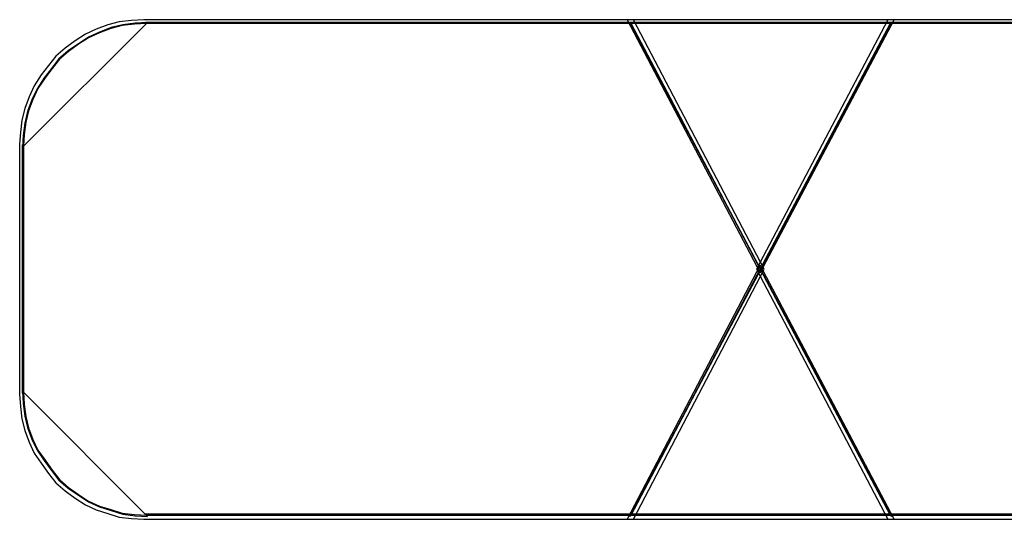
# Model space of a CAD drawing. Header units: millimetres. Extents: x -1290 to 1795, y -4192 to -1311.
# Tile 407 of 656: x 1469.265 to 1470.873, y -3687.176 to -3686.361. Entities that reach past the tile are written whole.
import ezdxf

# ---------------------------------------------------------------- set-up
doc = ezdxf.new("R2010")
doc.units = ezdxf.units.MM
doc.layers.add('45', color=7, linetype='Continuous')
doc.layers.add('Aparatura', color=7, linetype='Continuous', lineweight=13)

# ---------------------------------------------------------------- blocks, each defined once
blk = doc.blocks.new('*U215')
at = {"layer": '45', "color": 3}
for points in [[(557.190053, -287.705311), (558.257312, -285.663714), (557.190053, -283.628051), (553.192257, -283.628051), (553.092017, -283.633986), (552.991778, -283.645856), (552.897434, -283.669595), (552.803091, -283.705204), (552.714644, -283.746748), (552.632094, -283.800162), (552.549544, -283.859511), (552.47289, -283.924795), (552.413925, -284.001948), (552.354961, -284.079102), (552.295996, -284.168125), (552.254721, -284.257148), (552.219342, -284.352106), (552.195756, -284.447064), (552.183963, -284.547957), (552.178067, -284.642915), (552.178067, -286.684512), (552.183963, -286.785405), (552.195756, -286.886298), (552.219342, -286.981256), (552.254721, -287.076214), (552.295996, -287.165237), (552.354961, -287.248326), (552.413925, -287.331414), (552.47289, -287.408567), (552.549544, -287.473851), (552.632094, -287.5332), (552.714644, -287.586614), (552.803091, -287.628158), (552.897434, -287.657832), (552.991778, -287.687506), (553.092017, -287.699376), (553.192257, -287.705311), (557.190053, -287.705311)], [(557.190053, -287.705311), (558.257312, -285.663714), (557.190053, -283.628051), (553.192257, -283.628051), (553.092017, -283.633986), (552.991778, -283.645856), (552.897434, -283.669595), (552.803091, -283.705204), (552.714644, -283.746748), (552.632094, -283.800162), (552.549544, -283.859511), (552.47289, -283.924795), (552.413925, -284.001948), (552.354961, -284.079102), (552.295996, -284.168125), (552.254721, -284.257148), (552.219342, -284.352106), (552.195756, -284.447064), (552.183963, -284.547957), (552.178067, -284.642915), (552.178067, -286.684512), (552.183963, -286.785405), (552.195756, -286.886298), (552.219342, -286.981256), (552.254721, -287.076214), (552.295996, -287.165237), (552.354961, -287.248326), (552.413925, -287.331414), (552.47289, -287.408567), (552.549544, -287.473851), (552.632094, -287.5332), (552.714644, -287.586614), (552.803091, -287.628158), (552.897434, -287.657832), (552.991778, -287.687506), (553.092017, -287.699376), (553.192257, -287.705311), (557.190053, -287.705311)], [(557.190053, -287.705311), (558.257312, -285.663714), (557.190053, -283.628051), (553.192257, -283.628051), (553.092017, -283.633986), (552.991778, -283.645856), (552.897434, -283.669595), (552.803091, -283.705204), (552.714644, -283.746748), (552.632094, -283.800162), (552.549544, -283.859511), (552.47289, -283.924795), (552.413925, -284.001948), (552.354961, -284.079102), (552.295996, -284.168125), (552.254721, -284.257148), (552.219342, -284.352106), (552.195756, -284.447064), (552.183963, -284.547957), (552.178067, -284.642915), (552.178067, -286.684512), (552.183963, -286.785405), (552.195756, -286.886298), (552.219342, -286.981256), (552.254721, -287.076214), (552.295996, -287.165237), (552.354961, -287.248326), (552.413925, -287.331414), (552.47289, -287.408567), (552.549544, -287.473851), (552.632094, -287.5332), (552.714644, -287.586614), (552.803091, -287.628158), (552.897434, -287.657832), (552.991778, -287.687506), (553.092017, -287.699376), (553.192257, -287.705311), (557.190053, -287.705311)], [(557.190053, -283.628051), (553.192257, -283.628051), (553.092017, -283.633986), (552.991778, -283.645856), (552.897434, -283.669595), (552.803091, -283.705204), (552.714644, -283.746748), (552.632094, -283.800162), (552.549544, -283.859511), (552.47289, -283.924795), (552.413925, -284.001948), (552.354961, -284.079102), (552.295996, -284.168125), (552.254721, -284.257148), (552.219342, -284.352106), (552.195756, -284.447064), (552.183963, -284.547957), (552.178067, -284.642915), (552.178067, -286.684512), (552.183963, -286.785405), (552.195756, -286.886298), (552.219342, -286.981256), (552.254721, -287.076214), (552.295996, -287.165237), (552.354961, -287.248326), (552.413925, -287.331414), (552.47289, -287.408567), (552.549544, -287.473851), (552.632094, -287.5332), (552.714644, -287.586614), (552.803091, -287.628158), (552.897434, -287.657832), (552.991778, -287.687506), (553.092017, -287.699376), (553.192257, -287.705311), (557.190053, -287.705311), (558.257312, -285.663714), (557.190053, -283.628051)], [(558.257312, -285.663714), (557.190053, -283.628051), (553.192257, -283.628051), (553.092017, -283.633986), (552.991778, -283.645856), (552.897434, -283.669595), (552.803091, -283.705204), (552.714644, -283.746748), (552.632094, -283.800162), (552.549544, -283.859511), (552.47289, -283.924795), (552.413925, -284.001948), (552.354961, -284.079102), (552.295996, -284.168125), (552.254721, -284.257148), (552.219342, -284.352106), (552.195756, -284.447064), (552.183963, -284.547957), (552.178067, -284.642915), (552.178067, -286.684512), (552.183963, -286.785405), (552.195756, -286.886298), (552.219342, -286.981256), (552.254721, -287.076214), (552.295996, -287.165237), (552.354961, -287.248326), (552.413925, -287.331414), (552.47289, -287.408567), (552.549544, -287.473851), (552.632094, -287.5332), (552.714644, -287.586614), (552.803091, -287.628158), (552.897434, -287.657832), (552.991778, -287.687506), (553.092017, -287.699376), (553.192257, -287.705311), (557.190053, -287.705311), (558.257312, -285.663714)], [(557.190053, -287.705311), (558.257312, -285.663714), (557.190053, -283.628051), (553.192257, -283.628051), (553.092017, -283.633986), (552.991778, -283.645856), (552.897434, -283.669595), (552.803091, -283.705204), (552.714644, -283.746748), (552.632094, -283.800162), (552.549544, -283.859511), (552.47289, -283.924795), (552.413925, -284.001948), (552.354961, -284.079102), (552.295996, -284.168125), (552.254721, -284.257148), (552.219342, -284.352106), (552.195756, -284.447064), (552.183963, -284.547957), (552.178067, -284.642915), (552.178067, -286.684512), (552.183963, -286.785405), (552.195756, -286.886298), (552.219342, -286.981256), (552.254721, -287.076214), (552.295996, -287.165237), (552.354961, -287.248326), (552.413925, -287.331414), (552.47289, -287.408567), (552.549544, -287.473851), (552.632094, -287.5332), (552.714644, -287.586614), (552.803091, -287.628158), (552.897434, -287.657832), (552.991778, -287.687506), (553.092017, -287.699376), (553.192257, -287.705311), (557.190053, -287.705311)], [(553.222014, -283.651391), (553.121134, -283.657333), (553.020254, -283.669218), (552.925308, -283.692988), (552.830362, -283.728643), (552.74135, -283.770241), (552.658272, -283.823724), (552.575195, -283.883149), (552.498051, -283.948517), (552.43871, -284.02577), (552.379369, -284.103023), (552.320028, -284.192161), (552.278489, -284.281299), (552.242884, -284.37638), (552.219148, -284.47146), (552.207279, -284.572483), (552.201345, -284.667564), (553.222014, -283.651391)], [(557.170615, -287.672995), (558.226871, -285.662862), (557.170615, -283.658572), (553.214033, -283.658572), (553.114827, -283.664415), (553.015621, -283.676102), (552.92225, -283.699476), (552.828879, -283.734536), (552.741344, -283.77544), (552.659645, -283.828031), (552.577946, -283.886465), (552.502082, -283.950742), (552.443725, -284.026707), (552.385369, -284.102671), (552.327012, -284.190322), (552.286162, -284.277973), (552.251148, -284.371468), (552.227806, -284.464963), (552.216134, -284.564301), (552.210299, -284.657795), (552.210299, -286.667928), (552.216134, -286.767266), (552.227806, -286.866604), (552.251148, -286.960099), (552.286162, -287.053593), (552.327012, -287.141244), (552.385369, -287.223052), (552.443725, -287.30486), (552.502082, -287.380824), (552.577946, -287.445102), (552.659645, -287.503536), (552.741344, -287.556126), (552.828879, -287.59703), (552.92225, -287.626247), (553.015621, -287.655464), (553.114827, -287.667151), (553.214033, -287.672995), (557.170615, -287.672995)], [(557.170615, -287.672995), (558.226871, -285.662862), (557.170615, -283.658572), (553.214033, -283.658572), (553.114827, -283.664415), (553.015621, -283.676102), (552.92225, -283.699476), (552.828879, -283.734536), (552.741344, -283.77544), (552.659645, -283.828031), (552.577946, -283.886465), (552.502082, -283.950742), (552.443725, -284.026707), (552.385369, -284.102671), (552.327012, -284.190322), (552.286162, -284.277973), (552.251148, -284.371468), (552.227806, -284.464963), (552.216134, -284.564301), (552.210299, -284.657795), (552.210299, -286.667928), (552.216134, -286.767266), (552.227806, -286.866604), (552.251148, -286.960099), (552.286162, -287.053593), (552.327012, -287.141244), (552.385369, -287.223052), (552.443725, -287.30486), (552.502082, -287.380824), (552.577946, -287.445102), (552.659645, -287.503536), (552.741344, -287.556126), (552.828879, -287.59703), (552.92225, -287.626247), (553.015621, -287.655464), (553.114827, -287.667151), (553.214033, -287.672995), (557.170615, -287.672995)], [(557.170615, -287.672995), (558.226871, -285.662862), (557.170615, -283.658572), (553.214033, -283.658572), (553.114827, -283.664415), (553.015621, -283.676102), (552.92225, -283.699476), (552.828879, -283.734536), (552.741344, -283.77544), (552.659645, -283.828031), (552.577946, -283.886465), (552.502082, -283.950742), (552.443725, -284.026707), (552.385369, -284.102671), (552.327012, -284.190322), (552.286162, -284.277973), (552.251148, -284.371468), (552.227806, -284.464963), (552.216134, -284.564301), (552.210299, -284.657795), (552.210299, -286.667928), (552.216134, -286.767266), (552.227806, -286.866604), (552.251148, -286.960099), (552.286162, -287.053593), (552.327012, -287.141244), (552.385369, -287.223052), (552.443725, -287.30486), (552.502082, -287.380824), (552.577946, -287.445102), (552.659645, -287.503536), (552.741344, -287.556126), (552.828879, -287.59703), (552.92225, -287.626247), (553.015621, -287.655464), (553.114827, -287.667151), (553.214033, -287.672995), (557.170615, -287.672995)], [(557.170615, -283.658572), (553.214033, -283.658572), (553.114827, -283.664415), (553.015621, -283.676102), (552.92225, -283.699476), (552.828879, -283.734536), (552.741344, -283.77544), (552.659645, -283.828031), (552.577946, -283.886465), (552.502082, -283.950742), (552.443725, -284.026707), (552.385369, -284.102671), (552.327012, -284.190322), (552.286162, -284.277973), (552.251148, -284.371468), (552.227806, -284.464963), (552.216134, -284.564301), (552.210299, -284.657795), (552.210299, -286.667928), (552.216134, -286.767266), (552.227806, -286.866604), (552.251148, -286.960099), (552.286162, -287.053593), (552.327012, -287.141244), (552.385369, -287.223052), (552.443725, -287.30486), (552.502082, -287.380824), (552.577946, -287.445102), (552.659645, -287.503536), (552.741344, -287.556126), (552.828879, -287.59703), (552.92225, -287.626247), (553.015621, -287.655464), (553.114827, -287.667151), (553.214033, -287.672995), (557.170615, -287.672995), (558.226871, -285.662862), (557.170615, -283.658572)], [(558.226871, -285.662862), (557.170615, -283.658572), (553.214033, -283.658572), (553.114827, -283.664415), (553.015621, -283.676102), (552.92225, -283.699476), (552.828879, -283.734536), (552.741344, -283.77544), (552.659645, -283.828031), (552.577946, -283.886465), (552.502082, -283.950742), (552.443725, -284.026707), (552.385369, -284.102671), (552.327012, -284.190322), (552.286162, -284.277973), (552.251148, -284.371468), (552.227806, -284.464963), (552.216134, -284.564301), (552.210299, -284.657795), (552.210299, -286.667928), (552.216134, -286.767266), (552.227806, -286.866604), (552.251148, -286.960099), (552.286162, -287.053593), (552.327012, -287.141244), (552.385369, -287.223052), (552.443725, -287.30486), (552.502082, -287.380824), (552.577946, -287.445102), (552.659645, -287.503536), (552.741344, -287.556126), (552.828879, -287.59703), (552.92225, -287.626247), (553.015621, -287.655464), (553.114827, -287.667151), (553.214033, -287.672995), (557.170615, -287.672995), (558.226871, -285.662862)], [(557.170615, -287.672995), (558.226871, -285.662862), (557.170615, -283.658572), (553.214033, -283.658572), (553.114827, -283.664415), (553.015621, -283.676102), (552.92225, -283.699476), (552.828879, -283.734536), (552.741344, -283.77544), (552.659645, -283.828031), (552.577946, -283.886465), (552.502082, -283.950742), (552.443725, -284.026707), (552.385369, -284.102671), (552.327012, -284.190322), (552.286162, -284.277973), (552.251148, -284.371468), (552.227806, -284.464963), (552.216134, -284.564301), (552.210299, -284.657795), (552.210299, -286.667928), (552.216134, -286.767266), (552.227806, -286.866604), (552.251148, -286.960099), (552.286162, -287.053593), (552.327012, -287.141244), (552.385369, -287.223052), (552.443725, -287.30486), (552.502082, -287.380824), (552.577946, -287.445102), (552.659645, -287.503536), (552.741344, -287.556126), (552.828879, -287.59703), (552.92225, -287.626247), (553.015621, -287.655464), (553.114827, -287.667151), (553.214033, -287.672995), (557.170615, -287.672995)], [(563.247843, -283.651391), (553.205898, -283.651391), (563.247843, -283.651391)], [(557.138158, -283.628051), (558.22655, -285.694509), (559.320956, -283.628051), (557.138158, -283.628051)], [(559.320956, -283.628051), (557.138158, -283.628051), (558.22655, -285.694509), (559.320956, -283.628051)], [(558.22655, -285.694509), (559.320956, -283.628051), (557.138158, -283.628051), (558.22655, -285.694509)], [(559.320956, -283.628051), (557.138158, -283.628051), (558.22655, -285.694509), (559.320956, -283.628051)], [(559.320956, -283.628051), (557.138158, -283.628051), (558.22655, -285.694509), (559.320956, -283.628051)], [(559.320956, -283.628051), (557.138158, -283.628051), (558.22655, -285.694509), (559.320956, -283.628051)], [(559.320956, -283.628051), (557.138158, -283.628051), (558.22655, -285.694509), (559.320956, -283.628051)], [(557.161436, -283.651391), (559.297677, -287.681971), (557.161436, -283.651391)], [(559.297677, -283.651391), (557.161436, -287.681971), (559.297677, -283.651391)], [(557.168599, -283.658572), (558.225741, -285.663988), (559.288724, -283.658572), (557.168599, -283.658572)], [(559.288724, -283.658572), (557.168599, -283.658572), (558.225741, -285.663988), (559.288724, -283.658572)], [(558.225741, -285.663988), (559.288724, -283.658572), (557.168599, -283.658572), (558.225741, -285.663988)], [(559.288724, -283.658572), (557.168599, -283.658572), (558.225741, -285.663988), (559.288724, -283.658572)], [(559.288724, -283.658572), (557.168599, -283.658572), (558.225741, -285.663988), (559.288724, -283.658572)], [(559.288724, -283.658572), (557.168599, -283.658572), (558.225741, -285.663988), (559.288724, -283.658572)], [(559.288724, -283.658572), (557.168599, -283.658572), (558.225741, -285.663988), (559.288724, -283.658572)], [(552.201345, -284.64961), (552.201345, -286.67657), (552.201345, -284.64961)], [(559.320956, -287.705311), (558.22655, -285.631671), (557.138158, -287.705311), (559.320956, -287.705311)], [(559.320956, -287.705311), (558.22655, -285.631671), (557.138158, -287.705311), (559.320956, -287.705311)], [(559.320956, -287.705311), (558.22655, -285.631671), (557.138158, -287.705311), (559.320956, -287.705311)], [(559.320956, -287.705311), (558.22655, -285.631671), (557.138158, -287.705311), (559.320956, -287.705311)], [(559.320956, -287.705311), (558.22655, -285.631671), (557.138158, -287.705311), (559.320956, -287.705311)], [(559.320956, -287.705311), (558.22655, -285.631671), (557.138158, -287.705311), (559.320956, -287.705311)], [(559.320956, -287.705311), (558.22655, -285.631671), (557.138158, -287.705311), (559.320956, -287.705311)], [(559.288724, -287.672995), (558.225741, -285.662193), (557.168599, -287.672995), (559.288724, -287.672995)], [(559.288724, -287.672995), (558.225741, -285.662193), (557.168599, -287.672995), (559.288724, -287.672995)], [(559.288724, -287.672995), (558.225741, -285.662193), (557.168599, -287.672995), (559.288724, -287.672995)], [(559.288724, -287.672995), (558.225741, -285.662193), (557.168599, -287.672995), (559.288724, -287.672995)], [(559.288724, -287.672995), (558.225741, -285.662193), (557.168599, -287.672995), (559.288724, -287.672995)], [(559.288724, -287.672995), (558.225741, -285.662193), (557.168599, -287.672995), (559.288724, -287.672995)], [(559.288724, -287.672995), (558.225741, -285.662193), (557.168599, -287.672995), (559.288724, -287.672995)], [(552.201345, -286.660412), (552.207279, -286.76138), (552.219148, -286.862348), (552.242884, -286.957377), (552.278489, -287.052406), (552.320028, -287.141495), (552.379369, -287.224645), (552.43871, -287.307796), (552.498051, -287.385006), (552.575195, -287.450339), (552.658272, -287.509732), (552.74135, -287.563185), (552.830362, -287.604761), (552.925308, -287.634457), (553.020254, -287.664153), (553.121134, -287.676032), (553.222014, -287.681971), (552.201345, -286.660412)], [(563.247843, -287.664018), (553.205898, -287.664018), (563.247843, -287.664018)]]:
    blk.add_lwpolyline(points, close=True, dxfattribs=at)
for points in [[(563.259257, -283.628051), (559.267701, -283.628051), (558.194639, -285.663714), (558.194639, -285.663714), (559.267701, -287.705311), (563.259257, -287.705311)], [(563.259257, -283.628051), (559.267701, -283.628051), (558.194639, -285.663714), (559.267701, -287.705311), (563.259257, -287.705311)], [(563.259257, -283.628051), (559.267701, -283.628051), (558.194639, -285.663714), (558.194639, -285.663714), (559.267701, -287.705311), (563.259257, -287.705311)], [(563.259257, -283.628051), (559.267701, -283.628051), (559.267701, -283.628051), (558.194639, -285.663714), (559.267701, -287.705311), (563.259257, -287.705311)], [(563.259257, -283.628051), (559.267701, -283.628051), (559.267701, -283.628051), (558.194639, -285.663714), (559.267701, -287.705311), (563.259257, -287.705311)], [(563.259257, -283.628051), (559.267701, -283.628051), (558.194639, -285.663714), (559.267701, -287.705311), (563.259257, -287.705311)], [(563.239022, -283.658572), (559.287405, -283.658572), (558.22508, -285.662862), (558.22508, -285.662862), (559.287405, -287.672995), (563.239022, -287.672995)], [(563.239022, -283.658572), (559.287405, -283.658572), (558.22508, -285.662862), (559.287405, -287.672995), (563.239022, -287.672995)], [(563.239022, -283.658572), (559.287405, -283.658572), (558.22508, -285.662862), (558.22508, -285.662862), (559.287405, -287.672995), (563.239022, -287.672995)], [(563.239022, -283.658572), (559.287405, -283.658572), (559.287405, -283.658572), (558.22508, -285.662862), (559.287405, -287.672995), (563.239022, -287.672995)], [(563.239022, -283.658572), (559.287405, -283.658572), (559.287405, -283.658572), (558.22508, -285.662862), (559.287405, -287.672995), (563.239022, -287.672995)], [(563.239022, -283.658572), (559.287405, -283.658572), (558.22508, -285.662862), (559.287405, -287.672995), (563.239022, -287.672995)]]:
    blk.add_lwpolyline(points, dxfattribs=at)

msp = doc.modelspace()

# ---------------------------------------------------------------- block references
at = {"layer": 'Aparatura', "color": 7, "lineweight": 13, "xscale": 0.2, "yscale": 0.2, "zscale": 0.2}
msp.add_blockref('*U215', (1358.8293, -3629.6349), dxfattribs=at)

doc.saveas('drawing.dxf')
